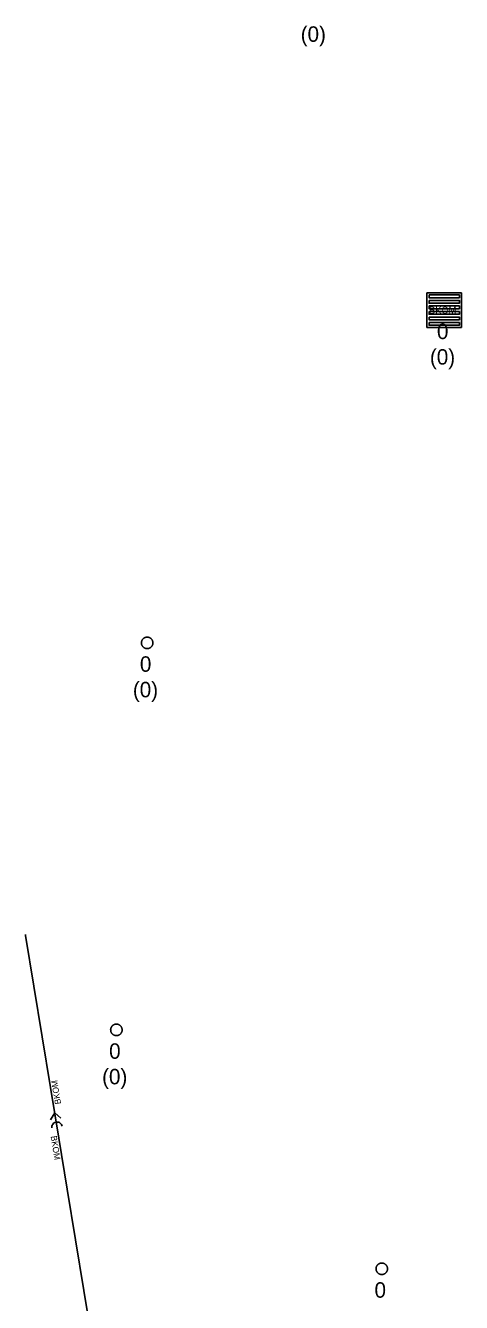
# Model space of a CAD drawing. Extents: x -606452 to -604459, y -1157823 to -1156972.
# Drawn here: x -606180.1 to -606161.1, y -1157151.4 to -1157095.8 of the extents above; entities that cross this region are included whole.
import ezdxf

# ---------------------------------------------------------------- set-up
doc = ezdxf.new("R2010")
doc.units = 0
for name, color, linetype in [('Stoka', 7, 'Continuous'), ('Uliční vpusť', 7, 'Continuous'), ('Vstupní šachta stoky', 7, 'Continuous')]:
    doc.layers.add(name, color=color, linetype=linetype)

msp = doc.modelspace()

# ---------------------------------------------------------------- linework, layer by layer
at = {"layer": 'Stoka'}
for points in [[(-606180.07, -1157135.37), (-606180.065, -1157135.403)], [(-606180.065, -1157135.403), (-606179.704, -1157137.61)], [(-606179.704, -1157137.61), (-606179.343, -1157139.816)], [(-606179.343, -1157139.816), (-606178.982, -1157142.023)], [(-606178.982, -1157142.023), (-606178.621, -1157144.23)], [(-606178.803, -1157143.126), (-606178.978, -1157143.427)], [(-606178.802, -1157143.125), (-606178.537, -1157143.355)], [(-606178.922, -1157143.78), (-606178.925, -1157143.739), (-606178.92, -1157143.698), (-606178.908, -1157143.659), (-606178.888, -1157143.622), (-606178.863, -1157143.59), (-606178.832, -1157143.563), (-606178.796, -1157143.542), (-606178.757, -1157143.528), (-606178.717, -1157143.521), (-606178.675, -1157143.522), (-606178.635, -1157143.531), (-606178.597, -1157143.546), (-606178.562, -1157143.569), (-606178.532, -1157143.597), (-606178.508, -1157143.631), (-606178.491, -1157143.668), (-606178.48, -1157143.708)], [(-606178.621, -1157144.23), (-606178.26, -1157146.437)], [(-606178.26, -1157146.437), (-606177.899, -1157148.643)], [(-606177.899, -1157148.643), (-606177.538, -1157150.85)], [(-606177.538, -1157150.85), (-606177.177, -1157153.057)]]:
    msp.add_lwpolyline(points, dxfattribs=at)
at = {"layer": 'Uliční vpusť'}
for points in [[(-606162.61, -1157107.46), (-606161.11, -1157107.46), (-606161.11, -1157108.96), (-606162.61, -1157108.96)], [(-606162.52, -1157107.55), (-606161.2, -1157107.55), (-606161.2, -1157107.67), (-606162.52, -1157107.67)], [(-606162.52, -1157107.79), (-606161.2, -1157107.79), (-606161.2, -1157107.91), (-606162.52, -1157107.91)], [(-606162.52, -1157108.03), (-606161.2, -1157108.03), (-606161.2, -1157108.15), (-606162.52, -1157108.15)], [(-606162.52, -1157108.27), (-606161.2, -1157108.27), (-606161.2, -1157108.39), (-606162.52, -1157108.39)], [(-606162.52, -1157108.51), (-606161.2, -1157108.51), (-606161.2, -1157108.63), (-606162.52, -1157108.63)], [(-606162.52, -1157108.75), (-606161.2, -1157108.75), (-606161.2, -1157108.87), (-606162.52, -1157108.87)]]:
    msp.add_lwpolyline(points, close=True, dxfattribs=at)
at = {"layer": 'Vstupní šachta stoky'}
for p, q in [((-606174.793, -1157122.43), (-606174.78, -1157122.43)), ((-606176.131, -1157139.263), (-606176.118, -1157139.263)), ((-606164.589, -1157149.654), (-606164.576, -1157149.654))]:
    msp.add_line(p, q, dxfattribs=at)
for points in [[(-606174.78, -1157122.43), (-606174.767, -1157122.43), (-606174.754, -1157122.431), (-606174.741, -1157122.433), (-606174.728, -1157122.436), (-606174.715, -1157122.439), (-606174.702, -1157122.442), (-606174.69, -1157122.447), (-606174.678, -1157122.452), (-606174.666, -1157122.458), (-606174.654, -1157122.464), (-606174.643, -1157122.471), (-606174.632, -1157122.479), (-606174.622, -1157122.487), (-606174.612, -1157122.495), (-606174.602, -1157122.504), (-606174.593, -1157122.514), (-606174.585, -1157122.524), (-606174.577, -1157122.535), (-606174.569, -1157122.546), (-606174.562, -1157122.557), (-606174.556, -1157122.569), (-606174.551, -1157122.581), (-606174.546, -1157122.593), (-606174.541, -1157122.605), (-606174.538, -1157122.618), (-606174.535, -1157122.631), (-606174.533, -1157122.644), (-606174.531, -1157122.657), (-606174.53, -1157122.67), (-606174.53, -1157122.683), (-606174.531, -1157122.697), (-606174.532, -1157122.71), (-606174.534, -1157122.723), (-606174.536, -1157122.736), (-606174.54, -1157122.748), (-606174.543, -1157122.761), (-606174.548, -1157122.773), (-606174.553, -1157122.786), (-606174.559, -1157122.797), (-606174.566, -1157122.809), (-606174.573, -1157122.82), (-606174.58, -1157122.831), (-606174.589, -1157122.841), (-606174.597, -1157122.851), (-606174.607, -1157122.86), (-606174.617, -1157122.869), (-606174.627, -1157122.878), (-606174.637, -1157122.885), (-606174.648, -1157122.893), (-606174.66, -1157122.899), (-606174.672, -1157122.905), (-606174.684, -1157122.911), (-606174.696, -1157122.915), (-606174.708, -1157122.92), (-606174.721, -1157122.923), (-606174.734, -1157122.926), (-606174.747, -1157122.928), (-606174.76, -1157122.929), (-606174.773, -1157122.93), (-606174.787, -1157122.93), (-606174.8, -1157122.929), (-606174.813, -1157122.928), (-606174.826, -1157122.926), (-606174.839, -1157122.923), (-606174.852, -1157122.92), (-606174.864, -1157122.915), (-606174.876, -1157122.911), (-606174.888, -1157122.905), (-606174.9, -1157122.899), (-606174.912, -1157122.893), (-606174.923, -1157122.885), (-606174.933, -1157122.878), (-606174.943, -1157122.869), (-606174.953, -1157122.86), (-606174.963, -1157122.851), (-606174.971, -1157122.841), (-606174.98, -1157122.831), (-606174.987, -1157122.82), (-606174.994, -1157122.809), (-606175.001, -1157122.797), (-606175.007, -1157122.786), (-606175.012, -1157122.773), (-606175.017, -1157122.761), (-606175.02, -1157122.748), (-606175.024, -1157122.736), (-606175.026, -1157122.723), (-606175.028, -1157122.71), (-606175.029, -1157122.697), (-606175.03, -1157122.683), (-606175.03, -1157122.67), (-606175.029, -1157122.657), (-606175.027, -1157122.644), (-606175.025, -1157122.631), (-606175.022, -1157122.618), (-606175.019, -1157122.605), (-606175.014, -1157122.593), (-606175.009, -1157122.581), (-606175.004, -1157122.569), (-606174.998, -1157122.557), (-606174.991, -1157122.546)], [(-606174.991, -1157122.546), (-606174.983, -1157122.535), (-606174.975, -1157122.524), (-606174.967, -1157122.514), (-606174.958, -1157122.504), (-606174.948, -1157122.495), (-606174.938, -1157122.487), (-606174.928, -1157122.479), (-606174.917, -1157122.471), (-606174.906, -1157122.464), (-606174.894, -1157122.458), (-606174.882, -1157122.452), (-606174.87, -1157122.447), (-606174.858, -1157122.442), (-606174.845, -1157122.439), (-606174.832, -1157122.436), (-606174.819, -1157122.433), (-606174.806, -1157122.431), (-606174.793, -1157122.43)], [(-606176.118, -1157139.263), (-606176.105, -1157139.263), (-606176.092, -1157139.264), (-606176.079, -1157139.266), (-606176.066, -1157139.269), (-606176.053, -1157139.272), (-606176.04, -1157139.275), (-606176.028, -1157139.28), (-606176.016, -1157139.285), (-606176.004, -1157139.291), (-606175.992, -1157139.297), (-606175.981, -1157139.304), (-606175.97, -1157139.312), (-606175.96, -1157139.32), (-606175.95, -1157139.328), (-606175.94, -1157139.337), (-606175.931, -1157139.347), (-606175.923, -1157139.357), (-606175.915, -1157139.368), (-606175.907, -1157139.379), (-606175.9, -1157139.39), (-606175.894, -1157139.402), (-606175.889, -1157139.414), (-606175.884, -1157139.426), (-606175.879, -1157139.438), (-606175.876, -1157139.451), (-606175.873, -1157139.464), (-606175.871, -1157139.477), (-606175.869, -1157139.49), (-606175.868, -1157139.503), (-606175.868, -1157139.516), (-606175.869, -1157139.53), (-606175.87, -1157139.543), (-606175.872, -1157139.556), (-606175.874, -1157139.569), (-606175.878, -1157139.581), (-606175.881, -1157139.594), (-606175.886, -1157139.606), (-606175.891, -1157139.619), (-606175.897, -1157139.63), (-606175.904, -1157139.642), (-606175.911, -1157139.653), (-606175.918, -1157139.664), (-606175.927, -1157139.674), (-606175.935, -1157139.684), (-606175.945, -1157139.693), (-606175.955, -1157139.702), (-606175.965, -1157139.711), (-606175.975, -1157139.718), (-606175.986, -1157139.726), (-606175.998, -1157139.732), (-606176.01, -1157139.738), (-606176.022, -1157139.744), (-606176.034, -1157139.748), (-606176.046, -1157139.753), (-606176.059, -1157139.756), (-606176.072, -1157139.759), (-606176.085, -1157139.761), (-606176.098, -1157139.762), (-606176.111, -1157139.763), (-606176.125, -1157139.763), (-606176.138, -1157139.762), (-606176.151, -1157139.761), (-606176.164, -1157139.759), (-606176.177, -1157139.756), (-606176.19, -1157139.753), (-606176.202, -1157139.748), (-606176.214, -1157139.744), (-606176.226, -1157139.738), (-606176.238, -1157139.732), (-606176.25, -1157139.726), (-606176.261, -1157139.718), (-606176.271, -1157139.711), (-606176.281, -1157139.702), (-606176.291, -1157139.693), (-606176.301, -1157139.684), (-606176.309, -1157139.674), (-606176.318, -1157139.664), (-606176.325, -1157139.653), (-606176.332, -1157139.642), (-606176.339, -1157139.63), (-606176.345, -1157139.619), (-606176.35, -1157139.606), (-606176.355, -1157139.594), (-606176.358, -1157139.581), (-606176.362, -1157139.569), (-606176.364, -1157139.556), (-606176.366, -1157139.543), (-606176.367, -1157139.53), (-606176.368, -1157139.516), (-606176.368, -1157139.503), (-606176.367, -1157139.49), (-606176.365, -1157139.477), (-606176.363, -1157139.464), (-606176.36, -1157139.451), (-606176.357, -1157139.438), (-606176.352, -1157139.426), (-606176.347, -1157139.414), (-606176.342, -1157139.402), (-606176.336, -1157139.39), (-606176.329, -1157139.379)], [(-606176.329, -1157139.379), (-606176.321, -1157139.368), (-606176.313, -1157139.357), (-606176.305, -1157139.347), (-606176.296, -1157139.337), (-606176.286, -1157139.328), (-606176.276, -1157139.32), (-606176.266, -1157139.312), (-606176.255, -1157139.304), (-606176.244, -1157139.297), (-606176.232, -1157139.291), (-606176.22, -1157139.285), (-606176.208, -1157139.28), (-606176.196, -1157139.275), (-606176.183, -1157139.272), (-606176.17, -1157139.269), (-606176.157, -1157139.266), (-606176.144, -1157139.264), (-606176.131, -1157139.263)], [(-606164.576, -1157149.654), (-606164.563, -1157149.654), (-606164.55, -1157149.655), (-606164.537, -1157149.657), (-606164.524, -1157149.66), (-606164.511, -1157149.663), (-606164.498, -1157149.666), (-606164.486, -1157149.671), (-606164.474, -1157149.676), (-606164.462, -1157149.682), (-606164.45, -1157149.688), (-606164.439, -1157149.695), (-606164.428, -1157149.703), (-606164.418, -1157149.711), (-606164.408, -1157149.719), (-606164.398, -1157149.728), (-606164.389, -1157149.738), (-606164.381, -1157149.748), (-606164.373, -1157149.759), (-606164.365, -1157149.77), (-606164.358, -1157149.781), (-606164.352, -1157149.793), (-606164.347, -1157149.805), (-606164.342, -1157149.817), (-606164.337, -1157149.829), (-606164.334, -1157149.842), (-606164.331, -1157149.855), (-606164.329, -1157149.868), (-606164.327, -1157149.881), (-606164.326, -1157149.894), (-606164.326, -1157149.907), (-606164.327, -1157149.921), (-606164.328, -1157149.934), (-606164.33, -1157149.947), (-606164.332, -1157149.96), (-606164.336, -1157149.972), (-606164.339, -1157149.985), (-606164.344, -1157149.997), (-606164.349, -1157150.01), (-606164.355, -1157150.021), (-606164.362, -1157150.033), (-606164.369, -1157150.044), (-606164.376, -1157150.055), (-606164.385, -1157150.065), (-606164.393, -1157150.075), (-606164.403, -1157150.084), (-606164.413, -1157150.093), (-606164.423, -1157150.102), (-606164.433, -1157150.109), (-606164.444, -1157150.117), (-606164.456, -1157150.123), (-606164.468, -1157150.129), (-606164.48, -1157150.135), (-606164.492, -1157150.139), (-606164.504, -1157150.144), (-606164.517, -1157150.147), (-606164.53, -1157150.15), (-606164.543, -1157150.152), (-606164.556, -1157150.153), (-606164.569, -1157150.154), (-606164.583, -1157150.154), (-606164.596, -1157150.153), (-606164.609, -1157150.152), (-606164.622, -1157150.15), (-606164.635, -1157150.147), (-606164.648, -1157150.144), (-606164.66, -1157150.139), (-606164.672, -1157150.135), (-606164.684, -1157150.129), (-606164.696, -1157150.123), (-606164.708, -1157150.117), (-606164.719, -1157150.109), (-606164.729, -1157150.102), (-606164.739, -1157150.093), (-606164.749, -1157150.084), (-606164.759, -1157150.075), (-606164.767, -1157150.065), (-606164.776, -1157150.055), (-606164.783, -1157150.044), (-606164.79, -1157150.033), (-606164.797, -1157150.021), (-606164.803, -1157150.01), (-606164.808, -1157149.997), (-606164.813, -1157149.985), (-606164.816, -1157149.972), (-606164.82, -1157149.96), (-606164.822, -1157149.947), (-606164.824, -1157149.934), (-606164.825, -1157149.921), (-606164.826, -1157149.907), (-606164.826, -1157149.894), (-606164.825, -1157149.881), (-606164.823, -1157149.868), (-606164.821, -1157149.855), (-606164.818, -1157149.842), (-606164.815, -1157149.829), (-606164.81, -1157149.817), (-606164.805, -1157149.805), (-606164.8, -1157149.793), (-606164.794, -1157149.781), (-606164.787, -1157149.77)], [(-606164.787, -1157149.77), (-606164.779, -1157149.759), (-606164.771, -1157149.748), (-606164.763, -1157149.738), (-606164.754, -1157149.728), (-606164.744, -1157149.719), (-606164.734, -1157149.711), (-606164.724, -1157149.703), (-606164.713, -1157149.695), (-606164.702, -1157149.688), (-606164.69, -1157149.682), (-606164.678, -1157149.676), (-606164.666, -1157149.671), (-606164.654, -1157149.666), (-606164.641, -1157149.663), (-606164.628, -1157149.66), (-606164.615, -1157149.657), (-606164.602, -1157149.655), (-606164.589, -1157149.654)]]:
    msp.add_lwpolyline(points, dxfattribs=at)

# ---------------------------------------------------------------- texts
at = {"layer": 'Stoka'}
for rotation, p in [(99.2906, (-606178.522, -1157142.727)), (279.2906, (-606178.979, -1157144.144))]:
    msp.add_text('BKOM', height=0.2683, rotation=rotation, dxfattribs=at).set_placement(p)
at = {"layer": 'Uliční vpusť'}
msp.add_text('BKOM', height=0.3, rotation=360, dxfattribs=at).set_placement((-606162.516, -1157108.361))
for s, height, p in [('0', 0.671, (-606162.176, -1157109.468)), ('(0)', 0.6708, (-606162.482, -1157110.579))]:
    msp.add_text(s, height=height, dxfattribs=at).set_placement(p)
at = {"layer": 'Vstupní šachta stoky'}
for s, height, p in [('(0)', 0.6708, (-606168.102, -1157096.539)), ('0', 0.671, (-606175.096, -1157123.938)), ('(0)', 0.6708, (-606175.402, -1157125.049)), ('0', 0.671, (-606176.434, -1157140.771)), ('(0)', 0.6708, (-606176.74, -1157141.882)), ('0', 0.671, (-606164.892, -1157151.162))]:
    msp.add_text(s, height=height, dxfattribs=at).set_placement(p)

doc.saveas('drawing.dxf')
